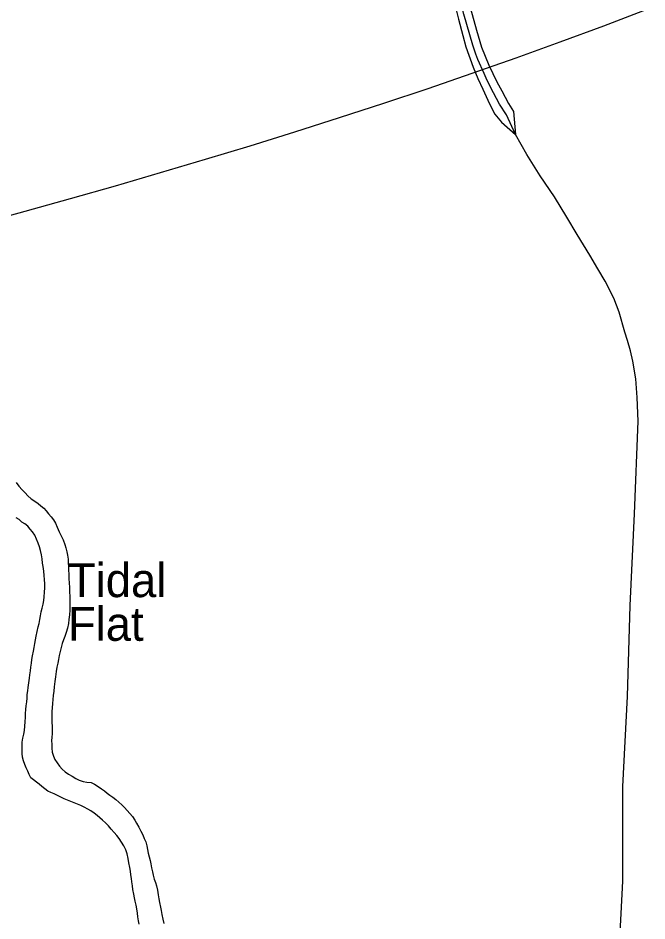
# Model space of a CAD drawing. Extents: x 1945482 to 2853149, y 66427 to 1015778.
# Drawn here: x 2306244 to 2308983, y 190034 to 193965 of the extents above; entities that cross this region are included whole.
import ezdxf

# ---------------------------------------------------------------- set-up
doc = ezdxf.new("R2010")
doc.units = 0
for name, color, linetype in [('Old_Level_21', 7, 'Continuous'), ('Old_Level_3', 7, 'Continuous'), ('Old_Level_44', 7, 'Continuous'), ('Old_Level_60', 7, 'Continuous')]:
    doc.layers.add(name, color=color, linetype=linetype)

msp = doc.modelspace()

# ---------------------------------------------------------------- linework, layer by layer
at = {"layer": 'Old_Level_3'}
msp.add_lwpolyline([(2308982.5, 194002.2), (2308793.2, 193930.2), (2308603.1, 193859.7), (2308412.2, 193790.9), (2308220.6, 193723.6), (2308028.3, 193657.7), (2307835.4, 193593.3), (2307641.9, 193530.3), (2307447.8, 193468.5), (2307253.2, 193408.1), (2307058.1, 193348.9), (2306862.6, 193290.8), (2306666.7, 193233.8), (2306470.4, 193178), (2306273.8, 193123.1), (2306077, 193069.2)], dxfattribs=at)
at = {"layer": 'Old_Level_44'}
for points in [[(2307704.6, 195647.4), (2307761.5, 195575.7), (2307773.4, 195526.1), (2307794.2, 195456.9), (2307859, 195235.4), (2307891.5, 195122.7), (2307926.3, 195002), (2307961, 194883.4), (2307993.2, 194778.6), (2308029.9, 194660), (2308071.8, 194511.7), (2308106.7, 194389), (2308141.5, 194268.3), (2308176.3, 194145.7), (2308206.8, 194032.9), (2308239.6, 193912.1), (2308262.5, 193839), (2308293.7, 193760.2), (2308328.6, 193687.6), (2308350.1, 193648.4), (2308380.3, 193593.6), (2308401.7, 193558.4), (2308409.7, 193458.7)], [(2308409.7, 193458.7), (2308370.3, 193543.2), (2308340.4, 193590), (2308301.5, 193664.5), (2308281.9, 193703.7), (2308273.1, 193723.4), (2308246.7, 193784.4), (2308237.7, 193808), (2308224.2, 193847.5), (2308184.8, 193982), (2308168.1, 194051.3), (2308131.1, 194175.9), (2308076.9, 194381.8), (2308055.8, 194461), (2308028.3, 194547.9), (2307995.6, 194666.7), (2307948.5, 194844.9), (2307911.8, 194963.5), (2307884, 195058.4), (2307851.8, 195165.1), (2307815.2, 195279.7), (2307792.1, 195358.8), (2307745.6, 195523), (2307704.6, 195647.4)], [(2308144.9, 194030.4), (2308161.6, 193961.1), (2308180.5, 193889.8), (2308194.4, 193840.3), (2308226, 193751.5), (2308245.9, 193702.3), (2308267.8, 193655.2), (2308296.3, 193592.3), (2308320.1, 193547.2), (2308349.5, 193512.4), (2308409.7, 193458.7)], [(2308849.9, 189672.8), (2308876.9, 190207.3), (2308877.6, 190619.2), (2308898.5, 191011.6), (2308909.4, 191407.7), (2308928.2, 191806), (2308945, 192210.2), (2308939.3, 192313.4), (2308934.7, 192394), (2308921, 192470.7), (2308911.2, 192516.3), (2308898.4, 192561.6), (2308886, 192597.6), (2308860.9, 192685.2), (2308838.1, 192745.5), (2308801.1, 192820.1), (2308768.4, 192874), (2308733.6, 192933.4), (2308678.4, 193022.9), (2308633.6, 193098.3), (2308580.5, 193187.4), (2308517.2, 193278.7), (2308460.1, 193371.9), (2308409.7, 193458.7)]]:
    msp.add_lwpolyline(points, dxfattribs=at)
at = {"layer": 'Old_Level_60'}
for points in [[(2306235, 191943.6), (2306247.5, 191927), (2306261, 191911.4), (2306274, 191897.8), (2306286.5, 191884.6), (2306300.7, 191872.4), (2306316, 191861.8), (2306331, 191851.8), (2306343.5, 191841.4), (2306355.5, 191830.6), (2306366, 191819.4), (2306376.2, 191806.8), (2306388, 191794), (2306398.5, 191781), (2306407, 191765.8), (2306414.2, 191747.8), (2306422, 191728.8), (2306431.2, 191710.8), (2306439.5, 191693), (2306447, 191673.2), (2306451.7, 191658.2), (2306456.2, 191641), (2306459.5, 191626.2), (2306461.5, 191609), (2306462.5, 191593.6), (2306463.2, 191576.4), (2306463.5, 191560.8), (2306464.2, 191544.2), (2306465.5, 191524.2), (2306466.7, 191505.6), (2306467.5, 191486.4), (2306468, 191466.6), (2306468.5, 191446.8), (2306468.5, 191426.6), (2306468.7, 191406.6), (2306468.5, 191387), (2306467.2, 191367), (2306465.2, 191346.4), (2306463, 191329.6)], [(2306341.5, 191362), (2306344.5, 191379.8), (2306348.2, 191395.6), (2306352.5, 191413), (2306355.5, 191428.6), (2306357.5, 191445.6), (2306359.2, 191466), (2306360.2, 191484.4), (2306360, 191501.8), (2306359.5, 191520), (2306358, 191538.2), (2306355.2, 191556.8), (2306352.5, 191576.6), (2306350.7, 191592), (2306348.5, 191610.8), (2306345.5, 191628.6), (2306341.5, 191647.4), (2306337, 191663.2), (2306331.5, 191679), (2306324.2, 191696.8), (2306316.2, 191713.2), (2306306.5, 191727.6), (2306296.2, 191740.4), (2306285.5, 191752.4), (2306273.5, 191762.8), (2306259.5, 191770.4), (2306248.7, 191781.2), (2306235.5, 191788.8)], [(2306771.5, 190019.6), (2306768.5, 190034.6), (2306766, 190051.8), (2306763.5, 190068), (2306760.5, 190086.2), (2306757.5, 190102.4), (2306754.2, 190119.8), (2306750.5, 190134.8), (2306747.5, 190150.8), (2306744.2, 190171.4), (2306742, 190187), (2306739.5, 190204.2), (2306737.2, 190219), (2306735.2, 190235.2), (2306733.2, 190250.2), (2306730.5, 190266.8), (2306726.5, 190286.6), (2306722.5, 190306), (2306718.5, 190325.4), (2306713, 190344), (2306704.5, 190360.8), (2306694.7, 190377.6), (2306684.5, 190393), (2306673.7, 190405.8), (2306662.2, 190419), (2306649.7, 190433.2), (2306637.2, 190447.6), (2306624.5, 190460.8), (2306612, 190472.2), (2306600.5, 190482.4), (2306587.7, 190493), (2306574.7, 190503.4), (2306561.2, 190512.8), (2306547, 190520.8), (2306531.7, 190529), (2306517.5, 190536.6), (2306502.7, 190542), (2306488.5, 190547.8), (2306473.5, 190553.4), (2306458.5, 190560.4), (2306444.5, 190566), (2306430, 190573), (2306415.5, 190580), (2306400.5, 190587), (2306386.5, 190593.6), (2306372.7, 190599.6), (2306359.7, 190608.4), (2306347, 190619), (2306336, 190629.2), (2306323.5, 190638.4), (2306311.5, 190648), (2306299.5, 190657.4), (2306291.5, 190671.6), (2306285.5, 190685.6), (2306278.5, 190700), (2306273.5, 190715), (2306268, 190730.8), (2306263, 190746.6), (2306261.2, 190763.2), (2306261, 190778.2), (2306261.5, 190797), (2306261.7, 190812.6), (2306264.5, 190829.6), (2306268.5, 190846.8), (2306271.2, 190863.6), (2306273, 190881.4), (2306274.5, 190900.2), (2306275.7, 190920.8), (2306276.7, 190936.6), (2306278, 190954.8), (2306279.5, 190971.2), (2306281.2, 190988), (2306282.7, 191003.2), (2306284, 191020.2), (2306285.7, 191035.8), (2306288.2, 191050.8), (2306291.2, 191070.4), (2306293.7, 191091), (2306295.5, 191106.2), (2306297.5, 191123.2), (2306299.5, 191139), (2306301.5, 191156.4), (2306303.5, 191172), (2306306.5, 191188.2), (2306310.5, 191209), (2306313.5, 191224), (2306317, 191241.4), (2306320, 191257.2), (2306322.7, 191274), (2306327, 191294.2), (2306331.7, 191314.6), (2306335, 191329.2), (2306338.5, 191346.4), (2306341.5, 191362)], [(2306463, 191329.6), (2306458.5, 191308.6), (2306453.2, 191289.8), (2306446.7, 191271.8), (2306441.5, 191257.4), (2306436, 191242.6), (2306431, 191225), (2306426.7, 191207.6), (2306423, 191190.4), (2306419.2, 191172), (2306416.2, 191156.6), (2306413, 191138.4), (2306409.7, 191120), (2306406.2, 191097.2), (2306403.2, 191076), (2306401, 191053.4), (2306399.2, 191034.4), (2306397, 191015.4), (2306395.2, 190998), (2306393.5, 190980.2), (2306391.7, 190962.4), (2306390.5, 190945.4), (2306390.5, 190929.6), (2306390.7, 190913.8), (2306391, 190897.4), (2306391.5, 190882), (2306391.5, 190865.4), (2306391.5, 190849.2), (2306390.5, 190834), (2306389.7, 190818.6), (2306390.2, 190803.2), (2306391, 190786.2), (2306392.5, 190769), (2306397.5, 190751), (2306404.5, 190736.8), (2306413.5, 190722.2), (2306423.7, 190707.6), (2306435.7, 190694.6), (2306449.5, 190683.2), (2306463.7, 190673.6), (2306479.7, 190663.6), (2306495.5, 190654), (2306510.2, 190647.2), (2306526.7, 190641.2), (2306543.5, 190638.6), (2306561.5, 190636), (2306577.2, 190629.6), (2306593, 190619.4), (2306607.7, 190609.4), (2306619.5, 190600), (2306631.2, 190590.4), (2306644, 190581.4), (2306657, 190572.2), (2306669.5, 190562), (2306682.5, 190551.2), (2306695.5, 190539.8), (2306707.5, 190528), (2306718.5, 190515.4), (2306730, 190502), (2306741.5, 190488.2), (2306752, 190473), (2306759.5, 190459.4), (2306769.2, 190441.6), (2306778, 190424.8), (2306786.5, 190408.6), (2306793.5, 190393), (2306799.5, 190378), (2306804.5, 190361.2), (2306807.5, 190344.8), (2306810.2, 190329), (2306814.2, 190312.8), (2306818.5, 190297.6), (2306822, 190282.2), (2306825.5, 190265), (2306828.5, 190248.4), (2306831.5, 190232.8), (2306837, 190215.4), (2306841.5, 190200.6), (2306847, 190186.4), (2306851.2, 190167.6), (2306854.5, 190148.2), (2306857.2, 190130.8), (2306860.2, 190114.2), (2306863.7, 190093.8), (2306866.5, 190078.8), (2306869.5, 190061.8), (2306874.2, 190041.4), (2306878.5, 190022.4)]]:
    msp.add_lwpolyline(points, dxfattribs=at)

# ---------------------------------------------------------------- texts
at = {"layer": 'Old_Level_21'}
for s, p in [('Tidal ', (2306461.3, 191443.9)), ('Flat', (2306461.3, 191253.6))]:
    msp.add_text(s, height=147.64, dxfattribs=at).set_placement(p)

doc.saveas('drawing.dxf')
